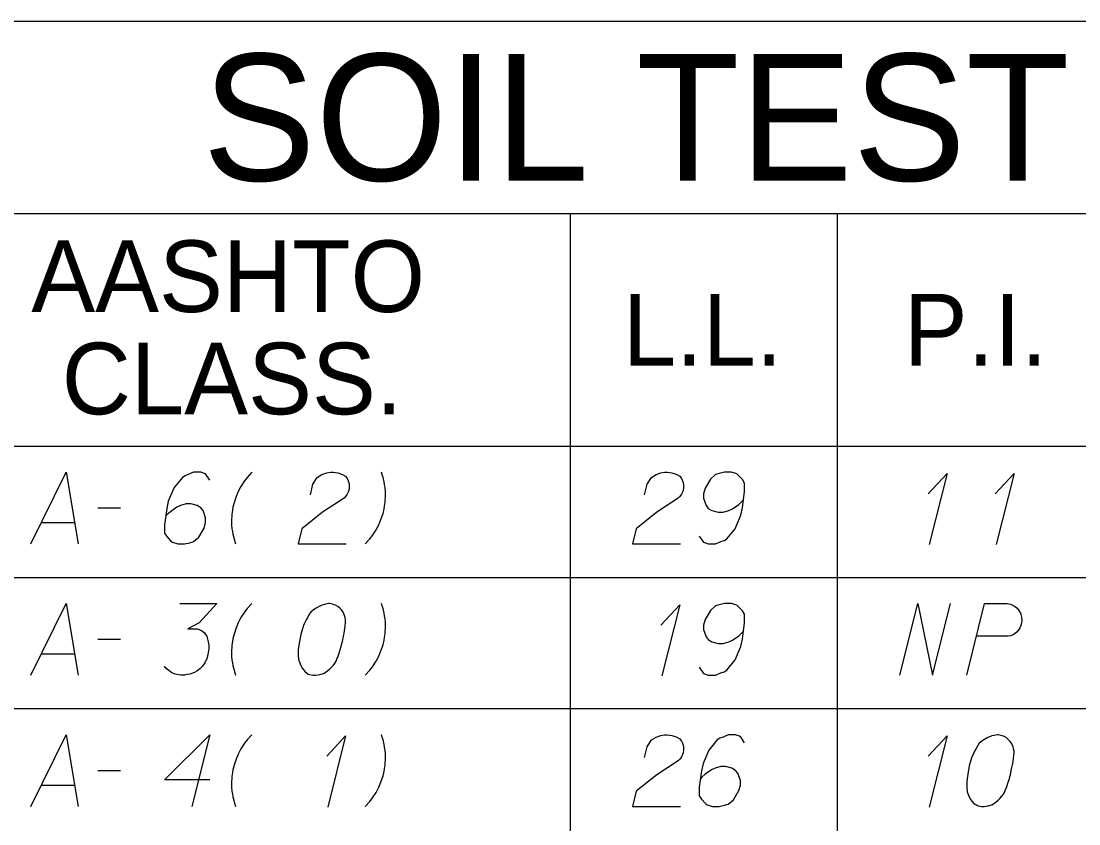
# Model space of a CAD drawing. Extents: x 2074207 to 2076812, y 516372 to 523312.
# Drawn here: x 2076453.5 to 2076524.4, y 517626.1 to 517679.9 of the extents above; entities that cross this region are included whole.
import ezdxf

# ---------------------------------------------------------------- set-up
doc = ezdxf.new("R2010")
doc.units = 0
for name, color, linetype in [('Prop DirtTable_ Soil Test Results - Outline (Major)', 7, 'Continuous'), ('Prop DirtTable_ Soil Test Results - Outline (Minor)', 7, 'Continuous'), ('Prop DirtTable_ Soil Test Results - Tx (Header - Large)', 7, 'Continuous'), ('Prop DirtTable_ Soil Test Results - Tx (Header - Small)', 7, 'Continuous'), ('Prop DirtTable_ Soil Test Results - Tx (Sample Data)', 7, 'Continuous')]:
    doc.layers.add(name, color=color, linetype=linetype)

msp = doc.modelspace()

# ---------------------------------------------------------------- linework, layer by layer
at = {"layer": 'Prop DirtTable_ Soil Test Results - Outline (Major)'}
for p, q in [((2076260.609, 517679.916), (2076811.903, 517679.916)), ((2076260.609, 517651.43), (2076811.903, 517651.43)), ((2076260.609, 517651.43), (2076811.903, 517651.43))]:
    msp.add_line(p, q, dxfattribs=at)
at = {"layer": 'Prop DirtTable_ Soil Test Results - Outline (Minor)'}
for p, q in [((2076260.609, 517667.03), (2076811.903, 517667.03)), ((2076490.31, 517667.03), (2076490.31, 517642.63)), ((2076508.192, 517667.03), (2076508.192, 517642.63)), ((2076260.609, 517642.63), (2076811.903, 517642.63)), ((2076260.609, 517642.63), (2076811.903, 517642.63)), ((2076490.31, 517642.63), (2076490.31, 517633.83)), ((2076508.192, 517642.63), (2076508.192, 517633.83)), ((2076260.609, 517633.83), (2076811.903, 517633.83)), ((2076260.609, 517633.83), (2076811.903, 517633.83)), ((2076490.31, 517633.83), (2076490.31, 517625.03)), ((2076508.192, 517633.83), (2076508.192, 517625.03))]:
    msp.add_line(p, q, dxfattribs=at)
at = {"layer": 'Prop DirtTable_ Soil Test Results - Tx (Sample Data)'}
for points in [[(2076454.156, 517644.874), (2076456.519, 517649.674), (2076457.33, 517644.874)], [(2076466.149, 517649.145), (2076465.867, 517649.56), (2076465.55, 517649.674), (2076465.056, 517649.674), (2076464.703, 517649.522), (2076464.491, 517649.447), (2076464.315, 517649.333), (2076463.751, 517648.653), (2076463.363, 517647.746), (2076463.257, 517647.255), (2076463.116, 517646.159), (2076463.116, 517645.592), (2076463.257, 517645.365), (2076463.539, 517645.063), (2076463.645, 517644.987), (2076463.998, 517644.874), (2076464.456, 517644.874), (2076464.809, 517644.949), (2076465.056, 517645.025), (2076465.409, 517645.327), (2076465.761, 517645.932), (2076465.867, 517646.31), (2076465.867, 517646.612), (2076465.691, 517647.104), (2076465.55, 517647.293), (2076465.303, 517647.444), (2076464.879, 517647.557), (2076464.562, 517647.557), (2076464.174, 517647.444), (2076463.927, 517647.33), (2076463.504, 517647.028), (2076463.292, 517646.839), (2076463.186, 517646.726)], [(2076468.971, 517649.674), (2076468.654, 517649.333), (2076468.478, 517649.107), (2076468.231, 517648.729), (2076468.054, 517648.389), (2076467.913, 517648.048), (2076467.772, 517647.633), (2076467.701, 517647.33), (2076467.666, 517647.141), (2076467.631, 517646.877), (2076467.596, 517646.385), (2076467.596, 517646.159), (2076467.631, 517645.894), (2076467.666, 517645.705), (2076467.701, 517645.516), (2076467.772, 517645.214), (2076467.807, 517645.1), (2076467.878, 517644.874)], [(2076472.887, 517648.162), (2076473.063, 517648.88), (2076473.346, 517649.333), (2076473.663, 517649.522), (2076473.98, 517649.636), (2076474.227, 517649.674), (2076474.404, 517649.674), (2076474.721, 517649.636), (2076474.933, 517649.56), (2076475.039, 517649.522), (2076475.25, 517649.409), (2076475.356, 517649.258), (2076475.427, 517649.107), (2076475.462, 517648.993), (2076475.497, 517648.842), (2076475.497, 517648.653), (2076475.462, 517648.464), (2076475.427, 517648.351), (2076475.356, 517648.2), (2076475.25, 517648.048), (2076475.145, 517647.935), (2076473.698, 517646.99), (2076472.323, 517645.894), (2076472.076, 517644.874), (2076475.286, 517644.874)], [(2076476.556, 517644.874), (2076476.873, 517645.214), (2076477.049, 517645.441), (2076477.296, 517645.819), (2076477.473, 517646.159), (2076477.614, 517646.499), (2076477.755, 517646.915), (2076477.826, 517647.217), (2076477.861, 517647.406), (2076477.896, 517647.67), (2076477.931, 517648.162), (2076477.931, 517648.389), (2076477.896, 517648.653), (2076477.861, 517648.842), (2076477.826, 517649.031), (2076477.755, 517649.333), (2076477.72, 517649.447), (2076477.649, 517649.674)], [(2076495.287, 517648.162), (2076495.463, 517648.88), (2076495.746, 517649.333), (2076496.063, 517649.522), (2076496.38, 517649.636), (2076496.627, 517649.674), (2076496.804, 517649.674), (2076497.121, 517649.636), (2076497.333, 517649.56), (2076497.439, 517649.522), (2076497.65, 517649.409), (2076497.756, 517649.258), (2076497.827, 517649.107), (2076497.862, 517648.993), (2076497.897, 517648.842), (2076497.897, 517648.653), (2076497.862, 517648.464), (2076497.827, 517648.351), (2076497.756, 517648.2), (2076497.65, 517648.048), (2076497.545, 517647.935), (2076496.098, 517646.99), (2076494.723, 517645.894), (2076494.476, 517644.874), (2076497.686, 517644.874)], [(2076498.956, 517645.403), (2076499.238, 517644.987), (2076499.555, 517644.874), (2076500.049, 517644.874), (2076500.402, 517645.025), (2076500.614, 517645.1), (2076500.79, 517645.214), (2076501.354, 517645.894), (2076501.742, 517646.801), (2076501.848, 517647.293), (2076501.989, 517648.389), (2076501.989, 517648.956), (2076501.848, 517649.182), (2076501.566, 517649.485), (2076501.46, 517649.56), (2076501.107, 517649.674), (2076500.649, 517649.674), (2076500.296, 517649.598), (2076500.049, 517649.522), (2076499.696, 517649.22), (2076499.344, 517648.615), (2076499.238, 517648.237), (2076499.238, 517647.935), (2076499.414, 517647.444), (2076499.555, 517647.255), (2076499.802, 517647.104), (2076500.226, 517646.99), (2076500.543, 517646.99), (2076500.931, 517647.104), (2076501.178, 517647.217), (2076501.601, 517647.519), (2076501.813, 517647.708), (2076501.919, 517647.822)], [(2076514.3, 517648.237), (2076515.57, 517649.598), (2076514.371, 517644.836)], [(2076518.78, 517648.237), (2076520.05, 517649.598), (2076518.851, 517644.836)], [(2076458.636, 517647.293), (2076460.152, 517647.293)], [(2076454.861, 517646.31), (2076457.083, 517646.31)], [(2076454.156, 517636.074), (2076456.519, 517640.874), (2076457.33, 517636.074)], [(2076464.139, 517640.874), (2076466.608, 517640.874), (2076465.444, 517639.589), (2076464.668, 517639.173), (2076465.303, 517639.173), (2076465.444, 517639.135), (2076465.514, 517639.097), (2076465.585, 517639.059), (2076465.655, 517639.022), (2076465.797, 517638.908), (2076465.867, 517638.795), (2076465.938, 517638.682), (2076465.973, 517638.568), (2076466.043, 517638.304), (2076466.079, 517638.077), (2076466.079, 517637.963), (2076466.079, 517637.812), (2076466.043, 517637.585), (2076466.008, 517637.434), (2076465.973, 517637.283), (2076465.938, 517637.17), (2076465.902, 517637.094), (2076465.867, 517637.019), (2076465.832, 517636.943), (2076465.761, 517636.83), (2076465.655, 517636.678), (2076465.55, 517636.565), (2076465.479, 517636.489), (2076465.373, 517636.414), (2076465.267, 517636.338), (2076465.126, 517636.263), (2076465.056, 517636.225), (2076464.809, 517636.149), (2076464.597, 517636.111), (2076464.456, 517636.074), (2076464.209, 517636.074), (2076463.927, 517636.111), (2076463.821, 517636.149), (2076463.715, 517636.187), (2076463.609, 517636.225), (2076463.504, 517636.3), (2076463.398, 517636.376), (2076463.221, 517636.527), (2076463.116, 517636.678)], [(2076468.971, 517640.874), (2076468.654, 517640.533), (2076468.478, 517640.307), (2076468.231, 517639.929), (2076468.054, 517639.589), (2076467.913, 517639.248), (2076467.772, 517638.833), (2076467.701, 517638.53), (2076467.666, 517638.341), (2076467.631, 517638.077), (2076467.596, 517637.585), (2076467.596, 517637.359), (2076467.631, 517637.094), (2076467.666, 517636.905), (2076467.701, 517636.716), (2076467.772, 517636.414), (2076467.807, 517636.3), (2076467.878, 517636.074)], [(2076474.192, 517640.874), (2076474.122, 517640.874), (2076473.91, 517640.836), (2076473.769, 517640.798), (2076473.663, 517640.76), (2076473.487, 517640.685), (2076473.275, 517640.571), (2076473.099, 517640.458), (2076472.922, 517640.307), (2076472.816, 517640.156), (2076472.711, 517639.967), (2076472.605, 517639.778), (2076472.499, 517639.551), (2076472.428, 517639.4), (2076472.358, 517639.173), (2076472.252, 517638.795), (2076472.146, 517638.228), (2076472.076, 517637.774), (2076472.076, 517637.359), (2076472.111, 517637.056), (2076472.252, 517636.716), (2076472.358, 517636.527), (2076472.534, 517636.3), (2076472.746, 517636.149), (2076472.852, 517636.111), (2076473.063, 517636.074), (2076473.24, 517636.074), (2076473.522, 517636.111), (2076473.769, 517636.187), (2076473.945, 517636.3), (2076474.192, 517636.489), (2076474.298, 517636.603), (2076474.439, 517636.754), (2076474.545, 517636.905), (2076474.615, 517637.019), (2076474.686, 517637.208), (2076474.721, 517637.283), (2076474.792, 517637.472), (2076474.862, 517637.699), (2076474.933, 517637.926), (2076474.968, 517638.077), (2076475.003, 517638.19), (2076475.039, 517638.341), (2076475.109, 517638.682), (2076475.145, 517638.87), (2076475.18, 517639.059), (2076475.215, 517639.324), (2076475.25, 517639.664), (2076475.25, 517639.778), (2076475.215, 517639.929), (2076475.18, 517640.08), (2076475.074, 517640.307), (2076474.968, 517640.458), (2076474.862, 517640.571), (2076474.721, 517640.685), (2076474.58, 517640.76), (2076474.474, 517640.798), (2076474.369, 517640.836), (2076474.192, 517640.874)], [(2076476.556, 517636.074), (2076476.873, 517636.414), (2076477.049, 517636.641), (2076477.296, 517637.019), (2076477.473, 517637.359), (2076477.614, 517637.699), (2076477.755, 517638.115), (2076477.826, 517638.417), (2076477.861, 517638.606), (2076477.896, 517638.87), (2076477.931, 517639.362), (2076477.931, 517639.589), (2076477.896, 517639.853), (2076477.861, 517640.042), (2076477.826, 517640.231), (2076477.755, 517640.533), (2076477.72, 517640.647), (2076477.649, 517640.874)], [(2076496.38, 517639.437), (2076497.65, 517640.798), (2076496.451, 517636.036)], [(2076498.956, 517636.603), (2076499.238, 517636.187), (2076499.555, 517636.074), (2076500.049, 517636.074), (2076500.402, 517636.225), (2076500.614, 517636.3), (2076500.79, 517636.414), (2076501.354, 517637.094), (2076501.742, 517638.001), (2076501.848, 517638.493), (2076501.989, 517639.589), (2076501.989, 517640.156), (2076501.848, 517640.382), (2076501.566, 517640.685), (2076501.46, 517640.76), (2076501.107, 517640.874), (2076500.649, 517640.874), (2076500.296, 517640.798), (2076500.049, 517640.722), (2076499.696, 517640.42), (2076499.344, 517639.815), (2076499.238, 517639.437), (2076499.238, 517639.135), (2076499.414, 517638.644), (2076499.555, 517638.455), (2076499.802, 517638.304), (2076500.226, 517638.19), (2076500.543, 517638.19), (2076500.931, 517638.304), (2076501.178, 517638.417), (2076501.601, 517638.719), (2076501.813, 517638.908), (2076501.919, 517639.022)], [(2076512.396, 517636.074), (2076513.595, 517640.874), (2076514.583, 517636.074), (2076515.782, 517640.874)], [(2076516.876, 517636.074), (2076518.075, 517640.874), (2076519.592, 517640.874), (2076519.803, 517640.836), (2076519.909, 517640.798), (2076520.121, 517640.685), (2076520.262, 517640.571), (2076520.368, 517640.42), (2076520.474, 517640.231), (2076520.544, 517639.967), (2076520.58, 517639.74), (2076520.544, 517639.551), (2076520.509, 517639.4), (2076520.438, 517639.248), (2076520.368, 517639.135), (2076520.262, 517638.984), (2076520.121, 517638.87), (2076520.015, 517638.795), (2076519.839, 517638.719), (2076519.662, 517638.682), (2076517.546, 517638.682)], [(2076458.636, 517638.493), (2076460.152, 517638.493)], [(2076454.861, 517637.51), (2076457.083, 517637.51)], [(2076454.156, 517627.274), (2076456.519, 517632.074), (2076457.33, 517627.274)], [(2076466.149, 517629.05), (2076463.116, 517629.05), (2076466.149, 517632.074), (2076464.95, 517627.274)], [(2076468.971, 517632.074), (2076468.654, 517631.733), (2076468.478, 517631.507), (2076468.231, 517631.129), (2076468.054, 517630.789), (2076467.913, 517630.448), (2076467.772, 517630.033), (2076467.701, 517629.73), (2076467.666, 517629.541), (2076467.631, 517629.277), (2076467.596, 517628.785), (2076467.596, 517628.559), (2076467.631, 517628.294), (2076467.666, 517628.105), (2076467.701, 517627.916), (2076467.772, 517627.614), (2076467.807, 517627.5), (2076467.878, 517627.274)], [(2076473.98, 517630.637), (2076475.25, 517631.998), (2076474.051, 517627.236)], [(2076476.556, 517627.274), (2076476.873, 517627.614), (2076477.049, 517627.841), (2076477.296, 517628.219), (2076477.473, 517628.559), (2076477.614, 517628.899), (2076477.755, 517629.315), (2076477.826, 517629.617), (2076477.861, 517629.806), (2076477.896, 517630.07), (2076477.931, 517630.562), (2076477.931, 517630.789), (2076477.896, 517631.053), (2076477.861, 517631.242), (2076477.826, 517631.431), (2076477.755, 517631.733), (2076477.72, 517631.847), (2076477.649, 517632.074)], [(2076495.287, 517630.562), (2076495.463, 517631.28), (2076495.746, 517631.733), (2076496.063, 517631.922), (2076496.38, 517632.036), (2076496.627, 517632.074), (2076496.804, 517632.074), (2076497.121, 517632.036), (2076497.333, 517631.96), (2076497.439, 517631.922), (2076497.65, 517631.809), (2076497.756, 517631.658), (2076497.827, 517631.507), (2076497.862, 517631.393), (2076497.897, 517631.242), (2076497.897, 517631.053), (2076497.862, 517630.864), (2076497.827, 517630.751), (2076497.756, 517630.6), (2076497.65, 517630.448), (2076497.545, 517630.335), (2076496.098, 517629.39), (2076494.723, 517628.294), (2076494.476, 517627.274), (2076497.686, 517627.274)], [(2076501.989, 517631.545), (2076501.707, 517631.96), (2076501.39, 517632.074), (2076500.896, 517632.074), (2076500.543, 517631.922), (2076500.331, 517631.847), (2076500.155, 517631.733), (2076499.591, 517631.053), (2076499.203, 517630.146), (2076499.097, 517629.655), (2076498.956, 517628.559), (2076498.956, 517627.992), (2076499.097, 517627.765), (2076499.379, 517627.463), (2076499.485, 517627.387), (2076499.838, 517627.274), (2076500.296, 517627.274), (2076500.649, 517627.349), (2076500.896, 517627.425), (2076501.249, 517627.727), (2076501.601, 517628.332), (2076501.707, 517628.71), (2076501.707, 517629.012), (2076501.531, 517629.504), (2076501.39, 517629.693), (2076501.143, 517629.844), (2076500.719, 517629.957), (2076500.402, 517629.957), (2076500.014, 517629.844), (2076499.767, 517629.73), (2076499.344, 517629.428), (2076499.132, 517629.239), (2076499.026, 517629.126)], [(2076514.3, 517630.637), (2076515.57, 517631.998), (2076514.371, 517627.236)], [(2076518.992, 517632.074), (2076518.922, 517632.074), (2076518.71, 517632.036), (2076518.569, 517631.998), (2076518.463, 517631.96), (2076518.287, 517631.885), (2076518.075, 517631.771), (2076517.899, 517631.658), (2076517.722, 517631.507), (2076517.616, 517631.356), (2076517.511, 517631.167), (2076517.405, 517630.978), (2076517.299, 517630.751), (2076517.228, 517630.6), (2076517.158, 517630.373), (2076517.052, 517629.995), (2076516.946, 517629.428), (2076516.876, 517628.974), (2076516.876, 517628.559), (2076516.911, 517628.256), (2076517.052, 517627.916), (2076517.158, 517627.727), (2076517.334, 517627.5), (2076517.546, 517627.349), (2076517.652, 517627.311), (2076517.863, 517627.274), (2076518.04, 517627.274), (2076518.322, 517627.311), (2076518.569, 517627.387), (2076518.745, 517627.5), (2076518.992, 517627.689), (2076519.098, 517627.803), (2076519.239, 517627.954), (2076519.345, 517628.105), (2076519.415, 517628.219), (2076519.486, 517628.408), (2076519.521, 517628.483), (2076519.592, 517628.672), (2076519.662, 517628.899), (2076519.733, 517629.126), (2076519.768, 517629.277), (2076519.803, 517629.39), (2076519.839, 517629.541), (2076519.909, 517629.882), (2076519.945, 517630.07), (2076519.98, 517630.259), (2076520.015, 517630.524), (2076520.05, 517630.864), (2076520.05, 517630.978), (2076520.015, 517631.129), (2076519.98, 517631.28), (2076519.874, 517631.507), (2076519.768, 517631.658), (2076519.662, 517631.771), (2076519.521, 517631.885), (2076519.38, 517631.96), (2076519.274, 517631.998), (2076519.169, 517632.036), (2076518.992, 517632.074)], [(2076458.636, 517629.693), (2076460.152, 517629.693)], [(2076454.861, 517628.71), (2076457.083, 517628.71)]]:
    msp.add_lwpolyline(points, dxfattribs=at)

# ---------------------------------------------------------------- texts
at = {"layer": 'Prop DirtTable_ Soil Test Results - Tx (Header - Large)'}
msp.add_text('SOIL TEST RESULTS', height=8.50001, dxfattribs=at).set_placement((2076465.656, 517669.223))
at = {"layer": 'Prop DirtTable_ Soil Test Results - Tx (Header - Small)'}
for s, p in [('AASHTO', (2076454.182, 517660.417)), ('L.L.', (2076493.827, 517656.83)), ('P.I.', (2076512.654, 517656.83)), ('CLASS.', (2076456.225, 517653.56))]:
    msp.add_text(s, height=4.8, dxfattribs=at).set_placement(p)

doc.saveas('drawing.dxf')
